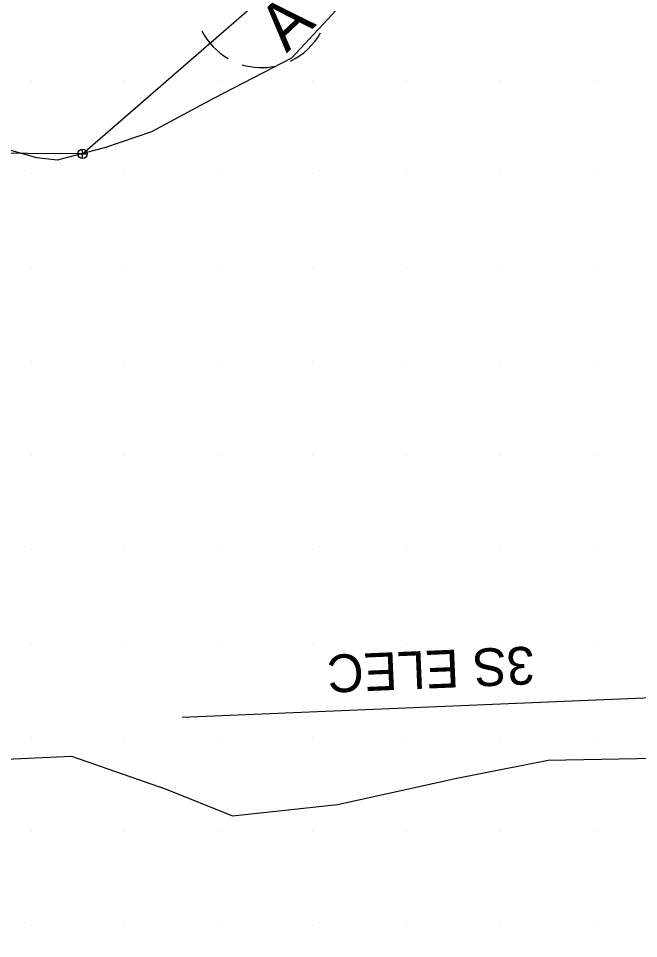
# Model space of a CAD drawing. Extents: x 1548934 to 1561348, y 809680 to 824075.
# Drawn here: x 1551958.7 to 1552024.7, y 810548.5 to 810646.5 of the extents above; entities that cross this region are included whole.
import ezdxf

# ---------------------------------------------------------------- set-up
doc = ezdxf.new("R2010")
doc.units = 0
for name, color, linetype in [('Default', 7, 'Continuous'), ('E_NCDOT_Vertical_Profile_Ground_Line', 7, 'Continuous'), ('Exist DTM QL2 LIDAR Elevation Point', 7, 'Continuous'), ('Exist Other Culture Fence Line Text', 7, 'Continuous'), ('Exist Right of Way Control of Access CA Symbol CELL', 7, 'Continuous'), ('Exist Vegetation Woods Line', 7, 'Continuous'), ('P_NCDOT_Vertical_Profile_Grade_Minor_Road', 7, 'Continuous'), ('P_RDY_Dimension_Text', 7, 'Continuous')]:
    doc.layers.add(name, color=color, linetype=linetype)

# ---------------------------------------------------------------- blocks, each defined once
blk = doc.blocks.new('SurveyPointCell')
at = {"layer": 'Default'}
for p, q in [((-0.5, 0), (0.5, 0)), ((0, -0.5), (0, 0.5))]:
    blk.add_line(p, q, dxfattribs=at)
blk.add_circle((0, 0), 0.5, dxfattribs=at)

msp = doc.modelspace()

# ---------------------------------------------------------------- linework, layer by layer
at = {"layer": 'E_NCDOT_Vertical_Profile_Ground_Line'}
for points in [[(1552269.119, 810011.854), (1552259.921, 810023.156), (1552240.77, 810045.393), (1552214.338, 810080.424), (1552187.87, 810115.323), (1552162.132, 810150.995), (1552135.637, 810187.578), (1552109.715, 810225.45), (1552084.154, 810264.059), (1552058.908, 810303.059), (1552035.06, 810342.598), (1552011.641, 810381.933), (1551989.039, 810421.645), (1551966.748, 810462.536), (1551944.7, 810504.806), (1551922.384, 810547.424), (1551904.224, 810585.985), (1551891.94, 810609.514), (1551888.014, 810619.118)], [(1552253.411, 809998.891), (1552244.072, 810010.355), (1552226.004, 810034.011), (1552199.082, 810069.047), (1552172.733, 810104.346), (1552146.503, 810139.67), (1552120.174, 810176.34), (1552094.243, 810214.53), (1552068.076, 810253.467), (1552042.842, 810293.185), (1552018.157, 810332.721), (1551995.314, 810372.572), (1551972.352, 810412.522), (1551950.067, 810453.777), (1551927.455, 810496.237), (1551905.622, 810539.479), (1551886.94, 810576.329), (1551876.346, 810599.169), (1551872.135, 810607.034)]]:
    msp.add_open_spline(points, degree=3, dxfattribs=at)
at = {"layer": 'Exist DTM QL2 LIDAR Elevation Point'}
for p, q in [((1551960.016, 810639.982), (1551960.016, 810639.982)), ((1551970.016, 810639.982), (1551970.016, 810639.982)), ((1551980.017, 810639.982), (1551980.017, 810639.982)), ((1551990.018, 810639.982), (1551990.018, 810639.982)), ((1552000.019, 810639.982), (1552000.019, 810639.982)), ((1552010.02, 810639.982), (1552010.02, 810639.982)), ((1552020.02, 810639.982), (1552020.02, 810639.982)), ((1551960.016, 810629.981), (1551960.016, 810629.981)), ((1551970.016, 810629.981), (1551970.016, 810629.981)), ((1551980.017, 810629.981), (1551980.017, 810629.981)), ((1551990.018, 810629.981), (1551990.018, 810629.981)), ((1552000.019, 810629.981), (1552000.019, 810629.981)), ((1552010.02, 810629.981), (1552010.02, 810629.981)), ((1552020.02, 810629.981), (1552020.02, 810629.981)), ((1551960.016, 810619.98), (1551960.016, 810619.98)), ((1551970.016, 810619.98), (1551970.016, 810619.98)), ((1551980.017, 810619.98), (1551980.017, 810619.98)), ((1551990.018, 810619.98), (1551990.018, 810619.98)), ((1552000.019, 810619.98), (1552000.019, 810619.98)), ((1552010.02, 810619.98), (1552010.02, 810619.98)), ((1552020.02, 810619.98), (1552020.02, 810619.98)), ((1551960.016, 810609.98), (1551960.016, 810609.98)), ((1551970.016, 810609.98), (1551970.016, 810609.98)), ((1551980.017, 810609.98), (1551980.017, 810609.98)), ((1551990.018, 810609.98), (1551990.018, 810609.98)), ((1552000.019, 810609.98), (1552000.019, 810609.98)), ((1552010.02, 810609.98), (1552010.02, 810609.98)), ((1552020.02, 810609.98), (1552020.02, 810609.98)), ((1551960.016, 810599.979), (1551960.016, 810599.979)), ((1551970.016, 810599.979), (1551970.016, 810599.979)), ((1551980.017, 810599.979), (1551980.017, 810599.979)), ((1551990.018, 810599.979), (1551990.018, 810599.979)), ((1552000.019, 810599.979), (1552000.019, 810599.979)), ((1552010.02, 810599.979), (1552010.02, 810599.979)), ((1552020.02, 810599.979), (1552020.02, 810599.979)), ((1551960.016, 810589.978), (1551960.016, 810589.978)), ((1551970.016, 810589.978), (1551970.016, 810589.978)), ((1551980.017, 810589.978), (1551980.017, 810589.978)), ((1551990.018, 810589.978), (1551990.018, 810589.978)), ((1552000.019, 810589.978), (1552000.019, 810589.978)), ((1552010.02, 810589.978), (1552010.02, 810589.978)), ((1552020.02, 810589.978), (1552020.02, 810589.978)), ((1551960.016, 810579.977), (1551960.016, 810579.977)), ((1551970.016, 810579.977), (1551970.016, 810579.977)), ((1551980.017, 810579.977), (1551980.017, 810579.977)), ((1551990.018, 810579.977), (1551990.018, 810579.977)), ((1552000.019, 810579.977), (1552000.019, 810579.977)), ((1552010.02, 810579.977), (1552010.02, 810579.977)), ((1552020.02, 810579.977), (1552020.02, 810579.977)), ((1551960.016, 810569.977), (1551960.016, 810569.977)), ((1551970.016, 810569.977), (1551970.016, 810569.977)), ((1551980.017, 810569.977), (1551980.017, 810569.977)), ((1551990.018, 810569.977), (1551990.018, 810569.977)), ((1552000.019, 810569.977), (1552000.019, 810569.977)), ((1552010.02, 810569.977), (1552010.02, 810569.977)), ((1552020.02, 810569.977), (1552020.02, 810569.977)), ((1551960.016, 810559.976), (1551960.016, 810559.976)), ((1551970.016, 810559.976), (1551970.016, 810559.976)), ((1551980.017, 810559.976), (1551980.017, 810559.976)), ((1551990.018, 810559.976), (1551990.018, 810559.976)), ((1552000.019, 810559.976), (1552000.019, 810559.976)), ((1552010.02, 810559.976), (1552010.02, 810559.976)), ((1552020.02, 810559.976), (1552020.02, 810559.976)), ((1551960.016, 810549.975), (1551960.016, 810549.975)), ((1551970.016, 810549.975), (1551970.016, 810549.975)), ((1551980.017, 810549.975), (1551980.017, 810549.975)), ((1551990.018, 810549.975), (1551990.018, 810549.975)), ((1552000.019, 810549.975), (1552000.019, 810549.975)), ((1552010.02, 810549.975), (1552010.02, 810549.975)), ((1552020.02, 810549.975), (1552020.02, 810549.975))]:
    msp.add_line(p, q, dxfattribs=at)
at = {"layer": 'Exist Right of Way Control of Access CA Symbol CELL'}
for start, end in [(206.75766, 239.91644), (295.53094, 331.14317), (253.14968, 281.73749)]:
    msp.add_arc((1551984.585, 810648.449), 7.14, start, end, dxfattribs=at)
at = {"layer": 'Exist Vegetation Woods Line'}
for points in [[(1551999.744, 810655.208), (1551987.762, 810642.313), (1551979.533, 810638.065), (1551972.854, 810634.464), (1551967.837, 810632.768), (1551962.785, 810631.434), (1551960.631, 810631.696), (1551955.324, 810633.175), (1551945.88, 810632.335), (1551931.033, 810630.879), (1551925.945, 810628.596), (1551920.561, 810625.831), (1551914.849, 810622.669), (1551910.414, 810621.18), (1551908.326, 810623.621), (1551906.267, 810627.29), (1551903.283, 810633.814), (1551898.835, 810646.281), (1551895.343, 810661.057)], [(1552000.151, 810457.777), (1551994.132, 810466.383), (1551983.272, 810489.043), (1551976.759, 810499.033), (1551969.312, 810509.211), (1551962.162, 810520.014), (1551955.858, 810529.905), (1551947.994, 810542.708), (1551945.042, 810552.928), (1551946.967, 810562.113), (1551954.243, 810567.484), (1551964.308, 810567.954), (1551974.405, 810564.446), (1551981.491, 810561.598), (1551992.678, 810562.814), (1552005.38, 810565.612), (1552015.105, 810567.521), (1552026.467, 810567.759)]]:
    msp.add_lwpolyline(points, dxfattribs=at)
at = {"layer": 'P_NCDOT_Vertical_Profile_Grade_Minor_Road'}
msp.add_open_spline([(1551879.816, 810614.209), (1551884.039, 810605.383), (1551895.161, 810581.809), (1551913.819, 810543.913), (1551935.875, 810500.721), (1551958.307, 810458.398), (1551980.947, 810417.47), (1552003.447, 810377.529), (1552026.536, 810337.935), (1552050.876, 810298.391), (1552075.934, 810258.794), (1552101.832, 810219.9), (1552127.899, 810181.924), (1552154.005, 810145.194), (1552180.073, 810109.842), (1552206.521, 810074.709), (1552233.372, 810039.848), (1552251.606, 810016.528), (1552260.843, 810005.279)], degree=3, dxfattribs=at)
at = {"layer": 'P_RDY_Dimension_Text'}
msp.add_line((1551976.127, 810572.104), (1552039.204, 810574.746), dxfattribs=at)
for points in [[(1551965.504, 810632.111), (1552023.01, 810682.064), (1552084.682, 810738.631), (1552193.613, 810840.021), (1552259.708, 810895.099), (1552343.347, 810965.678)], [(1551965.504, 810632.111), (1551929.96, 810632.33), (1551915.656, 810632.769), (1551897.27, 810636.302), (1551892.662, 810631.597)]]:
    msp.add_lwpolyline(points, dxfattribs=at)

# ---------------------------------------------------------------- block references
at = {"layer": 'Default'}
msp.add_blockref('SurveyPointCell', (1551965.504, 810632.111), dxfattribs=at)

# ---------------------------------------------------------------- texts
at = {"layer": 'Exist Other Culture Fence Line Text'}
msp.add_text('3S ELEC', height=4.02, rotation=182.39859, dxfattribs=at).set_placement((1552013.579, 810579.66))
at = {"layer": 'Exist Right of Way Control of Access CA Symbol CELL'}
msp.add_text('A', height=5, rotation=43.33705, dxfattribs=at).set_placement((1551987.236, 810642.809))

doc.saveas('drawing.dxf')
